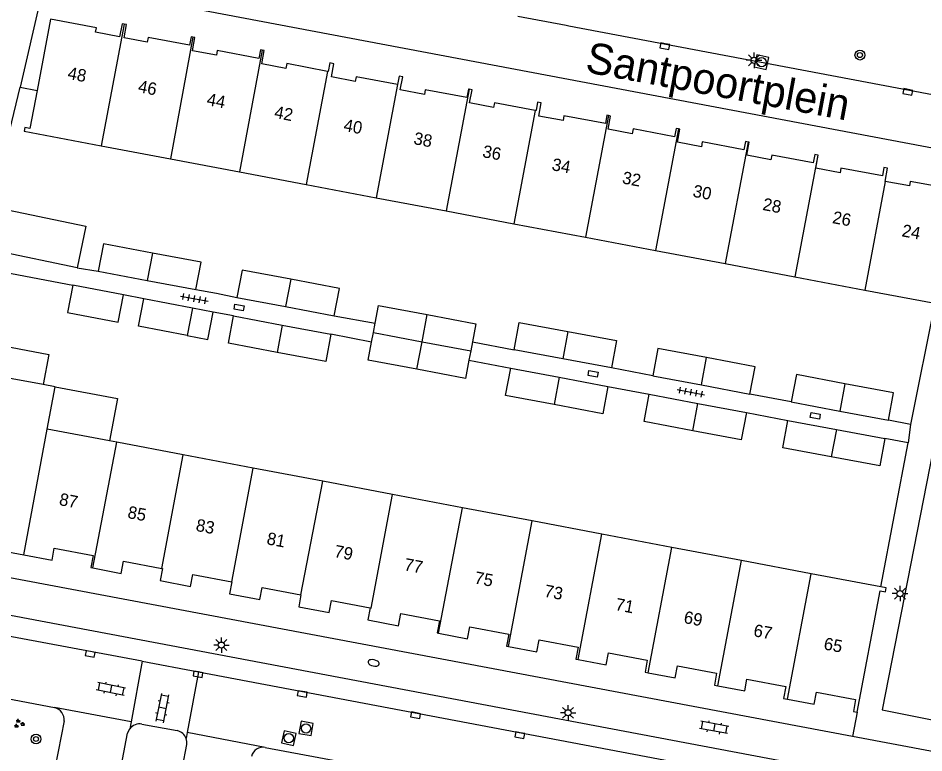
# Model space of a CAD drawing. Extents: x 124000 to 128010, y 398999 to 403000.
# Drawn here: x 126665 to 126738.3, y 399180.7 to 399240.1 of the extents above; entities that cross this region are included whole.
import ezdxf

# ---------------------------------------------------------------- set-up
doc = ezdxf.new("R2010")
doc.units = 0
for name, color, linetype in [('gg-afsc-erfafscheiding', 7, 'Continuous'), ('gg-afsc-hekwerk', 7, 'Continuous'), ('gg-afsc-muur', 7, 'Continuous'), ('gg-anno-huisnummerreeks BGT', 7, 'Continuous'), ('gg-anno-openbare ruimte label', 7, 'Continuous'), ('gg-bbg-bijgebouw', 7, 'Continuous'), ('gg-bbg-hoofdgebouw', 7, 'Continuous'), ('gg-bbg-luifel en loopbrug', 7, 'Continuous'), ('gg-bbg-tussenscheiding', 7, 'Continuous'), ('gg-knt-verharding', 7, 'Continuous'), ('gg-knt-verharding nz', 7, 'Continuous'), ('gt-grn-weggrens', 7, 'Continuous'), ('gt-symb-boom', 7, 'Continuous'), ('gt-symb-brandkraan', 7, 'Continuous'), ('gt-symb-groenvak', 7, 'Continuous'), ('gt-symb-klinker verharding', 7, 'Continuous'), ('gt-symb-kolk', 7, 'Continuous'), ('gt-symb-kolk center center', 7, 'Continuous'), ('gt-symb-lichtmast', 7, 'Continuous'), ('gt-symb-rioolschacht', 7, 'Continuous'), ('gt-symb-tegel verharding', 7, 'Continuous')]:
    doc.layers.add(name, color=color, linetype=linetype)

# ---------------------------------------------------------------- blocks, each defined once
blk = doc.blocks.new('gt0-KOLKCC')
at = {"layer": 'gt-symb-kolk center center'}
blk.add_lwpolyline([(-0.375, 0.2), (0.375, 0.2), (0.375, -0.2), (-0.375, -0.2)], close=True, dxfattribs=at)
blk = doc.blocks.new('gt0-RS')
at = {"layer": 'gt-symb-rioolschacht'}
blk.add_lwpolyline([(-0.5, -0.5), (0.5, -0.5), (0.5, 0.5), (-0.5, 0.5)], close=True, dxfattribs=at)
blk.add_circle((0, 0), 0.375, dxfattribs=at)
blk = doc.blocks.new('gt0-KOLK')
at = {"layer": 'gt-symb-kolk'}
blk.add_lwpolyline([(0, 0), (0.375, 0), (0.375, 0.4), (-0.375, 0.4), (-0.375, 0), (0, 0)], dxfattribs=at)
blk = doc.blocks.new('gt0-KL1')
at = {"layer": 'gt-symb-klinker verharding'}
for p, q in [((-1.15, 0.3), (1.15, 0.3)), ((-1, -0.3), (-1, 0.3)), ((-0.5, 0.3), (-0.5, 0.45)), ((0, -0.3), (0, 0.3)), ((0.5, 0.3), (0.5, 0.45)), ((1, -0.3), (1, 0.3)), ((-1.15, -0.3), (1.15, -0.3)), ((-0.5, -0.45), (-0.5, -0.3)), ((0.5, -0.45), (0.5, -0.3))]:
    blk.add_line(p, q, dxfattribs=at)
blk = doc.blocks.new('gt0-LMAST')
at = {"layer": 'gt-symb-lichtmast'}
for p, q in [((-0.182, 0.173), (-0.447, 0.438)), ((-0.005, 0.246), (-0.005, 0.621)), ((0.172, 0.173), (0.437, 0.438)), ((-0.255, -0.004), (-0.63, -0.004)), ((-0.182, -0.181), (-0.447, -0.446)), ((-0.005, -0.254), (-0.005, -0.629)), ((0.437, -0.446), (0.172, -0.181)), ((0.245, -0.004), (0.62, -0.004))]:
    blk.add_line(p, q, dxfattribs=at)
blk.add_circle((-0.005, -0.004), 0.25, dxfattribs=at)
blk = doc.blocks.new('gt0-TEG1')
at = {"layer": 'gt-symb-tegel verharding'}
for p, q in [((-1.125, 0), (1.125, 0)), ((-0.9, -0.25), (-0.9, 0.25)), ((-0.45, -0.25), (-0.45, 0.25)), ((0, -0.25), (0, 0.25)), ((0.45, -0.25), (0.45, 0.25)), ((0.9, -0.25), (0.9, 0.25))]:
    blk.add_line(p, q, dxfattribs=at)
blk = doc.blocks.new('gt0-BOOM')
at = {"layer": 'gt-symb-boom'}
for radius in [0.4, 0.2]:
    blk.add_circle((0, 0), radius, dxfattribs=at)
blk = doc.blocks.new('gt0-GRVAK')
at = {"layer": 'gt-symb-groenvak'}
for p, q in [((-0.11, 0.189), (-0.228, 0.24)), ((-0.182, 0.153), (0.088, 0.153)), ((-0.091, 0.211), (-0.156, 0.322)), ((-0.047, 0.214), (-0.047, 0.393)), ((-0.004, 0.211), (0.061, 0.322)), ((0.015, 0.189), (0.133, 0.24)), ((0.262, -0.052), (0.197, 0.059)), ((0.305, -0.049), (0.305, 0.13)), ((0.349, -0.052), (0.414, 0.059)), ((-0.245, -0.228), (-0.363, -0.177)), ((-0.318, -0.264), (-0.047, -0.264)), ((-0.226, -0.206), (-0.291, -0.095)), ((-0.183, -0.203), (-0.183, -0.024)), ((-0.139, -0.206), (-0.074, -0.095)), ((-0.12, -0.228), (-0.002, -0.177)), ((0.243, -0.074), (0.125, -0.023)), ((0.17, -0.11), (0.441, -0.11)), ((0.368, -0.074), (0.486, -0.023))]:
    blk.add_line(p, q, dxfattribs=at)
blk = doc.blocks.new('gt0-BR')
at = {"layer": 'gt-symb-brandkraan'}
for centre, radius, start, end in [((-0.244, 0), 0.206, 107.56694, 252.43307), ((0.599, -2.664), 3, 106.89205, 107.56694), ((0, -0.691), 0.938, 73.10799, 106.89205), ((-0.599, -2.664), 3, 72.43309, 73.10799), ((0.244, 0), 0.206, 287.56695, 72.43309), ((0.599, 2.664), 3, 252.43307, 253.10797), ((0, 0.691), 0.938, 253.10797, 286.89206), ((-0.599, 2.664), 3, 286.89206, 287.56695)]:
    blk.add_arc(centre, radius, start, end, dxfattribs=at)

msp = doc.modelspace()

# ---------------------------------------------------------------- linework, layer by layer
at = {"layer": 'gg-afsc-erfafscheiding'}
for p, q in [((126669.81, 399219.96), (126671.516, 399219.689)), ((126679.416, 399218.196), (126681.065, 399217.89)), ((126675.198, 399217.436), (126673.543, 399217.755))]:
    msp.add_line(p, q, dxfattribs=at)
at = {"layer": 'gg-afsc-hekwerk'}
for p, q in [((126705.449, 399240.307), (126709.34, 399239.572)), ((126709.34, 399239.572), (126709.55, 399239.532)), ((126709.55, 399239.532), (126747.56, 399232.34))]:
    msp.add_line(p, q, dxfattribs=at)
at = {"layer": 'gg-afsc-muur'}
for p, q in [((126662.869, 399224.903), (126665.193, 399234.566)), ((126665.193, 399234.566), (126666.567, 399234.284)), ((126662.015, 399219.952), (126669.451, 399218.537)), ((126681.065, 399217.89), (126682.729, 399217.56)), ((126739.138, 399217.087), (126737.182, 399207.289)), ((126682.462, 399216.062), (126680.793, 399216.376)), ((126690.592, 399216.075), (126693.905, 399215.464)), ((126693.616, 399213.93), (126690.324, 399214.574)), ((126701.764, 399213.964), (126705.14, 399213.331)), ((126701.483, 399212.473), (126704.861, 399211.836)), ((126716.346, 399211.225), (126713.006, 399211.857)), ((126712.715, 399210.356), (126716.065, 399209.729)), ((126727.537, 399209.11), (126724.201, 399209.739)), ((126723.922, 399208.251), (126727.272, 399207.613)), ((126737.182, 399207.289), (126735.401, 399207.628)), ((126736.997, 399205.805), (126735.112, 399206.141)), ((126734.79, 399194.139), (126736.997, 399205.805))]:
    msp.add_line(p, q, dxfattribs=at)
at = {"layer": 'gg-bbg-bijgebouw'}
for p, q in [((126669.81, 399219.96), (126662.118, 399221.552)), ((126671.516, 399219.689), (126675.482, 399218.939)), ((126673.543, 399217.755), (126669.451, 399218.537)), ((126675.482, 399218.939), (126679.416, 399218.196)), ((126679.123, 399216.69), (126675.198, 399217.436)), ((126682.729, 399217.56), (126686.661, 399216.817)), ((126679.123, 399216.69), (126678.703, 399214.48)), ((126686.661, 399216.817), (126690.592, 399216.075)), ((126682.462, 399216.062), (126686.393, 399215.318)), ((126686.393, 399215.318), (126690.324, 399214.574)), ((126693.765, 399214.72), (126693.905, 399215.464)), ((126693.616, 399213.93), (126693.765, 399214.72)), ((126701.764, 399213.964), (126701.626, 399213.234)), ((126701.626, 399213.234), (126701.483, 399212.473)), ((126709.073, 399212.594), (126705.14, 399213.331)), ((126713.006, 399211.857), (126709.073, 399212.594)), ((126704.861, 399211.836), (126708.788, 399211.096)), ((126716.346, 399211.225), (126720.273, 399210.482)), ((126708.788, 399211.096), (126712.715, 399210.356)), ((126720.273, 399210.482), (126724.201, 399209.739)), ((126716.065, 399209.729), (126719.994, 399208.99)), ((126719.994, 399208.99), (126723.922, 399208.251)), ((126727.537, 399209.11), (126731.469, 399208.369)), ((126731.469, 399208.369), (126735.401, 399207.628)), ((126727.272, 399207.613), (126731.192, 399206.877)), ((126731.192, 399206.877), (126735.112, 399206.141))]:
    msp.add_line(p, q, dxfattribs=at)
for points in [[(126662.869, 399224.903), (126670.506, 399223.324), (126669.81, 399219.96)], [(126675.903, 399221.15), (126671.934, 399221.9), (126671.516, 399219.689)], [(126679.416, 399218.196), (126679.834, 399220.407), (126675.903, 399221.15)], [(126687.079, 399219.028), (126683.147, 399219.771), (126682.729, 399217.56)], [(126669.451, 399218.537), (126669.029, 399216.327), (126673.121, 399215.545), (126673.543, 399217.755)], [(126690.592, 399216.075), (126691.01, 399218.286), (126687.079, 399219.028)], [(126678.703, 399214.48), (126674.778, 399215.226), (126675.198, 399217.436)], [(126693.905, 399215.464), (126694.178, 399216.912), (126698.109, 399216.171)], [(126685.975, 399213.107), (126682.044, 399213.851), (126682.462, 399216.062)], [(126698.109, 399216.171), (126702.04, 399215.431), (126701.764, 399213.964)], [(126705.14, 399213.331), (126705.554, 399215.543), (126709.487, 399214.806)], [(126690.324, 399214.574), (126689.906, 399212.363), (126685.975, 399213.107)], [(126709.487, 399214.806), (126713.42, 399214.069), (126713.006, 399211.857)], [(126697.276, 399211.749), (126693.345, 399212.49), (126693.616, 399213.93)], [(126720.691, 399212.693), (126716.764, 399213.436), (126716.346, 399211.225)], [(126724.201, 399209.739), (126724.619, 399211.95), (126720.691, 399212.693)], [(126701.483, 399212.473), (126701.207, 399211.008), (126697.276, 399211.749)], [(126708.371, 399208.885), (126704.444, 399209.625), (126704.861, 399211.836)], [(126731.886, 399210.58), (126727.954, 399211.321), (126727.537, 399209.11)], [(126735.401, 399207.628), (126735.818, 399209.839), (126731.886, 399210.58)], [(126712.715, 399210.356), (126712.298, 399208.145), (126708.371, 399208.885)], [(126719.577, 399206.779), (126715.649, 399207.518), (126716.065, 399209.729)], [(126723.922, 399208.251), (126723.506, 399206.04), (126719.577, 399206.779)], [(126730.777, 399204.666), (126726.857, 399205.402), (126727.272, 399207.613)], [(126735.112, 399206.141), (126734.697, 399203.93), (126730.777, 399204.666)]]:
    msp.add_lwpolyline(points, dxfattribs=at)
at = {"layer": 'gg-bbg-hoofdgebouw'}
for p, q in [((126671.742, 399229.829), (126677.352, 399228.769)), ((126677.352, 399228.769), (126682.944, 399227.711)), ((126682.944, 399227.711), (126688.317, 399226.695)), ((126688.317, 399226.695), (126693.989, 399225.623)), ((126693.989, 399225.623), (126699.631, 399224.556)), ((126699.631, 399224.556), (126705.118, 399223.519)), ((126705.118, 399223.519), (126710.917, 399222.423)), ((126710.917, 399222.423), (126716.559, 399221.356)), ((126716.559, 399221.356), (126722.202, 399220.289)), ((126722.202, 399220.289), (126727.843, 399219.222)), ((126727.843, 399219.222), (126733.486, 399218.156)), ((126733.486, 399218.156), (126739.138, 399217.087)), ((126667.069, 399210.504), (126662.234, 399211.409)), ((126668.031, 399210.324), (126667.069, 399210.504)), ((126667.392, 399206.912), (126668.031, 399210.324)), ((126672.43, 399205.958), (126667.392, 399206.912)), ((126673.008, 399205.848), (126672.43, 399205.958)), ((126678.387, 399204.828), (126673.008, 399205.848)), ((126684.028, 399203.759), (126678.387, 399204.828)), ((126689.669, 399202.69), (126684.028, 399203.759)), ((126695.31, 399201.621), (126689.669, 399202.69)), ((126700.951, 399200.552), (126695.31, 399201.621)), ((126706.593, 399199.483), (126700.951, 399200.552)), ((126712.234, 399198.414), (126706.593, 399199.483)), ((126717.874, 399197.345), (126712.234, 399198.414)), ((126723.515, 399196.276), (126717.874, 399197.345)), ((126729.156, 399195.207), (126723.515, 399196.276)), ((126734.79, 399194.139), (126729.156, 399195.207))]:
    msp.add_line(p, q, dxfattribs=at)
for points in [[(126673.621, 399239.654), (126673.435, 399239.689), (126673.235, 399238.629), (126671.291, 399239.001), (126671.361, 399239.374), (126667.657, 399240.073), (126666.567, 399234.284)], [(126679.169, 399238.614), (126679.023, 399238.641), (126678.9, 399237.95), (126675.549, 399238.583), (126675.477, 399238.2), (126673.608, 399238.558), (126673.808, 399239.619), (126673.621, 399239.654)], [(126684.771, 399237.554), (126684.623, 399237.584), (126684.503, 399236.892), (126681.142, 399237.527), (126681.07, 399237.145), (126679.136, 399237.51), (126679.327, 399238.584), (126679.169, 399238.614)], [(126690.044, 399235.844), (126686.754, 399236.466), (126686.683, 399236.086), (126684.744, 399236.452), (126684.929, 399237.522), (126684.771, 399237.554)], [(126695.708, 399234.783), (126692.356, 399235.411), (126692.285, 399235.029), (126690.368, 399235.391), (126690.553, 399236.46), (126690.225, 399236.524), (126690.105, 399235.832), (126690.044, 399235.844)], [(126701.489, 399234.394), (126701.44, 399234.403), (126701.305, 399233.721), (126697.955, 399234.357), (126697.882, 399233.973), (126695.936, 399234.34), (126696.136, 399235.401), (126695.835, 399235.458), (126695.708, 399234.783)], [(126666.567, 399234.284), (126665.992, 399231.229), (126665.57, 399231.312), (126665.512, 399231.007), (126671.742, 399229.829)], [(126706.846, 399232.677), (126703.546, 399233.299), (126703.474, 399232.918), (126701.532, 399233.284), (126701.743, 399234.35), (126701.489, 399234.394)], [(126712.775, 399232.263), (126712.642, 399232.29), (126712.514, 399231.612), (126709.163, 399232.242), (126709.091, 399231.858), (126707.141, 399232.226), (126707.336, 399233.285), (126707.031, 399233.341), (126706.907, 399232.666), (126706.846, 399232.677)], [(126718.418, 399231.199), (126718.239, 399231.233), (126718.111, 399230.556), (126714.76, 399231.188), (126714.687, 399230.802), (126712.739, 399231.17), (126712.939, 399232.23), (126712.775, 399232.263)], [(126724.059, 399230.128), (126723.835, 399230.173), (126723.71, 399229.496), (126720.35, 399230.132), (126720.277, 399229.747), (126718.338, 399230.113), (126718.539, 399231.176), (126718.418, 399231.199)], [(126729.703, 399229.069), (126729.44, 399229.112), (126729.315, 399228.436), (126725.964, 399229.07), (126725.892, 399228.688), (126723.948, 399229.055), (126724.143, 399230.111), (126724.059, 399230.128)], [(126735.138, 399226.943), (126735.324, 399228.012), (126735.028, 399228.063), (126734.91, 399227.383), (126731.559, 399228.014), (126731.487, 399227.632), (126729.532, 399228.001), (126729.729, 399229.065), (126729.703, 399229.069)], [(126740.873, 399226.248), (126737.169, 399226.947), (126737.104, 399226.573), (126735.138, 399226.943)], [(126660.346, 399201.478), (126659.86, 399198.806), (126663.371, 399198.143), (126663.187, 399197.167), (126665.486, 399196.73)], [(126665.486, 399196.73), (126667.778, 399196.295), (126667.963, 399197.275), (126671.106, 399196.681), (126670.922, 399195.707), (126671.087, 399195.676)], [(126671.087, 399195.676), (126673.376, 399195.242), (126673.56, 399196.217), (126676.652, 399195.633)], [(126676.652, 399195.633), (126676.707, 399195.623), (126676.524, 399194.652), (126678.969, 399194.185), (126679.153, 399195.161), (126682.31, 399194.564)], [(126682.31, 399194.564), (126682.125, 399193.585), (126684.575, 399193.126), (126684.759, 399194.101), (126687.905, 399193.507)], [(126732.876, 399184.008), (126734.735, 399193.829), (126735.158, 399193.741), (126735.217, 399194.058), (126734.79, 399194.139)], [(126687.905, 399193.507), (126687.72, 399192.528), (126690.182, 399192.066), (126690.366, 399193.042), (126693.5, 399192.45)], [(126693.5, 399192.45), (126693.316, 399191.474), (126695.782, 399191.009), (126695.966, 399191.984), (126699.105, 399191.391), (126698.921, 399190.422), (126699.036, 399190.4)], [(126699.036, 399190.4), (126701.379, 399189.953), (126701.563, 399190.926), (126704.703, 399190.333), (126704.519, 399189.361), (126704.677, 399189.331)], [(126704.677, 399189.331), (126706.985, 399188.892), (126707.169, 399189.867), (126710.306, 399189.274), (126710.121, 399188.297), (126710.318, 399188.26)], [(126710.318, 399188.26), (126712.581, 399187.84), (126712.764, 399188.809), (126715.904, 399188.216), (126715.721, 399187.25), (126715.961, 399187.204)], [(126715.961, 399187.204), (126718.17, 399186.779), (126718.354, 399187.753), (126721.507, 399187.157), (126721.324, 399186.189), (126721.602, 399186.137)], [(126721.602, 399186.137), (126723.778, 399185.727), (126723.961, 399186.694), (126727.108, 399186.099), (126726.925, 399185.13), (126727.244, 399185.069)], [(126727.244, 399185.069), (126729.387, 399184.656), (126729.572, 399185.634), (126732.749, 399185.033), (126732.566, 399184.062), (126732.876, 399184.008)]]:
    msp.add_lwpolyline(points, dxfattribs=at)
at = {"layer": 'gg-bbg-luifel en loopbrug'}
msp.add_line((126680.793, 399216.376), (126679.123, 399216.69), dxfattribs=at)
for points in [[(126678.703, 399214.48), (126680.372, 399214.163), (126680.793, 399216.376)], [(126662.234, 399211.409), (126662.699, 399213.857), (126667.532, 399212.938), (126667.069, 399210.504)], [(126668.031, 399210.324), (126673.07, 399209.381), (126672.43, 399205.958)]]:
    msp.add_lwpolyline(points, dxfattribs=at)
at = {"layer": 'gg-bbg-tussenscheiding'}
for p, q in [((126673.621, 399239.654), (126671.742, 399229.829)), ((126679.169, 399238.614), (126677.352, 399228.769)), ((126684.771, 399237.554), (126682.944, 399227.711)), ((126690.044, 399235.844), (126688.317, 399226.695)), ((126695.708, 399234.783), (126693.989, 399225.623)), ((126701.489, 399234.394), (126699.631, 399224.556)), ((126706.846, 399232.677), (126705.118, 399223.519)), ((126712.775, 399232.263), (126710.917, 399222.423)), ((126718.418, 399231.199), (126716.559, 399221.356)), ((126724.059, 399230.128), (126722.202, 399220.289)), ((126729.703, 399229.069), (126727.843, 399219.222)), ((126735.138, 399226.943), (126733.486, 399218.156)), ((126675.903, 399221.15), (126675.482, 399218.939)), ((126687.079, 399219.028), (126686.661, 399216.817)), ((126697.696, 399213.977), (126698.109, 399216.171)), ((126686.393, 399215.318), (126685.975, 399213.107)), ((126693.765, 399214.72), (126697.696, 399213.977)), ((126709.487, 399214.806), (126709.073, 399212.594)), ((126697.276, 399211.749), (126697.696, 399213.977)), ((126697.696, 399213.977), (126701.626, 399213.234)), ((126720.273, 399210.482), (126720.691, 399212.693)), ((126708.788, 399211.096), (126708.371, 399208.885)), ((126731.886, 399210.58), (126731.469, 399208.369)), ((126719.577, 399206.779), (126719.994, 399208.99)), ((126665.486, 399196.73), (126667.392, 399206.912)), ((126731.192, 399206.877), (126730.777, 399204.666)), ((126671.087, 399195.676), (126673.008, 399205.848)), ((126676.652, 399195.633), (126678.387, 399204.828)), ((126682.31, 399194.564), (126684.028, 399203.759)), ((126687.905, 399193.507), (126689.669, 399202.69)), ((126699.036, 399190.4), (126700.951, 399200.552)), ((126704.677, 399189.331), (126706.593, 399199.483)), ((126710.318, 399188.26), (126712.234, 399198.414)), ((126715.961, 399187.204), (126717.874, 399197.345)), ((126721.602, 399186.137), (126723.515, 399196.276)), ((126727.244, 399185.069), (126729.156, 399195.207))]:
    msp.add_line(p, q, dxfattribs=at)
msp.add_lwpolyline([(126693.5, 399192.45), (126693.577, 399192.435), (126695.31, 399201.621)], dxfattribs=at)
at = {"layer": 'gg-knt-verharding'}
for p, q in [((126667.172, 399243.192), (126665.193, 399234.566)), ((126741.432, 399229.166), (126667.172, 399243.192)), ((126737.182, 399207.289), (126736.997, 399205.805)), ((126732.505, 399182.046), (126656.609, 399196.347)), ((126675.073, 399188.126), (126674.164, 399183.226)), ((126679.614, 399187.27), (126678.716, 399182.376)), ((126664.143, 399185.128), (126667.989, 399184.379)), ((126734.903, 399184.198), (126739.738, 399183.238)), ((126732.876, 399184.008), (126732.505, 399182.046)), ((126668.751, 399183.299), (126668.027, 399179.601)), ((126674.164, 399183.226), (126674.059, 399182.663)), ((126675.045, 399183.049), (126677.897, 399182.521)), ((126678.716, 399182.376), (126678.624, 399181.874)), ((126685.013, 399181.168), (126690.945, 399180.054))]:
    msp.add_line(p, q, dxfattribs=at)
for points in [[(126743.756, 399204.254), (126738.989, 399205.128), (126734.903, 399184.198)], [(126659.132, 399191.107), (126659.548, 399192.782), (126731.931, 399179.108), (126734.226, 399178.697), (126733.941, 399177.017)], [(126673.167, 399178.63), (126673.884, 399182.306), (126674.059, 399182.663)], [(126677.989, 399177.73), (126678.679, 399181.397), (126678.68, 399181.639), (126678.624, 399181.874)]]:
    msp.add_lwpolyline(points, dxfattribs=at)
for centre, radius, start, end in [((126667.757, 399183.406), 1, 353.84471, 76.56548), ((126674.871, 399182.041), 1.023, 80.2189, 142.53987), ((126677.659, 399181.522), 1.027, 20.06426, 76.60021), ((126684.85, 399180.215), 0.967, 80.28048, 166.52286)]:
    msp.add_arc(centre, radius, start, end, dxfattribs=at)
at = {"layer": 'gg-knt-verharding nz'}
for p, q in [((126675.073, 399188.126), (126659.132, 399191.107)), ((126675.073, 399188.126), (126679.614, 399187.27)), ((126679.614, 399187.27), (126733.941, 399177.017)), ((126674.164, 399183.226), (126667.989, 399184.379)), ((126685.013, 399181.168), (126678.716, 399182.376))]:
    msp.add_line(p, q, dxfattribs=at)
at = {"layer": 'gt-grn-weggrens'}
msp.add_line((126739.229, 399180.78), (126732.505, 399182.046), dxfattribs=at)

# ---------------------------------------------------------------- block references
at = {"layer": 'gt-symb-boom'}
for p in [(126733.095, 399237.16), (126666.483, 399181.841)]:
    msp.add_blockref('gt0-BOOM', p, dxfattribs=at)
at = {"layer": 'gt-symb-brandkraan', "rotation": 168.3415983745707}
msp.add_blockref('gt0-BR', (126693.78, 399188.001), dxfattribs=at)
at = {"layer": 'gt-symb-groenvak'}
msp.add_blockref('gt0-GRVAK', (126665.1, 399183.083), dxfattribs=at)
at = {"layer": 'gt-symb-klinker verharding'}
for p, rotation in [((126672.538, 399185.888), 168.52151796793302), ((126676.711, 399184.349), 78.63386214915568), ((126721.298, 399182.778), 169.57734545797)]:
    msp.add_blockref('gt0-KL1', p, dxfattribs=dict(at, rotation=rotation))
at = {"layer": 'gt-symb-kolk'}
for p, rotation in [((126717.355, 399238.079), 169.34163849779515), ((126736.999, 399234.373), 169.34163849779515), ((126670.897, 399188.913), 169.34163849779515), ((126679.614, 399187.27), 170.09492079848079), ((126688.039, 399185.683), 169.98206552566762), ((126697.206, 399183.961), 169.34163849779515), ((126705.635, 399182.345), 169.16208955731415)]:
    msp.add_blockref('gt0-KOLK', p, dxfattribs=dict(at, rotation=rotation))
at = {"layer": 'gt-symb-kolk center center'}
for p, rotation in [((126682.896, 399216.743), -10.714643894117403), ((126711.521, 399211.372), 169.39794171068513), ((126729.481, 399207.98), -10.658361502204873)]:
    msp.add_blockref('gt0-KOLKCC', p, dxfattribs=dict(at, rotation=rotation))
at = {"layer": 'gt-symb-lichtmast'}
for p in [(126724.54, 399236.739), (126736.34, 399193.609), (126681.477, 399189.442), (126709.506, 399183.965)]:
    msp.add_blockref('gt0-LMAST', p, dxfattribs=at)
at = {"layer": 'gt-symb-rioolschacht'}
for p, rotation in [((126725.141, 399236.578), 167.58922528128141), ((126688.315, 399182.699), -100.54573436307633), ((126686.92, 399181.91), -12.298855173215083)]:
    msp.add_blockref('gt0-RS', p, dxfattribs=dict(at, rotation=rotation))
at = {"layer": 'gt-symb-tegel verharding'}
for p, rotation in [((126679.283, 399217.459), -10.545734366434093), ((126719.43, 399209.899), -10.714643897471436)]:
    msp.add_blockref('gt0-TEG1', p, dxfattribs=dict(at, rotation=rotation))

# ---------------------------------------------------------------- texts
at = {"layer": 'gg-anno-huisnummerreeks BGT'}
for s, rotation, p in [('48', 349.3, (126668.988, 399235.243)), ('46', 349.3, (126674.679, 399234.168)), ('44', 349.3, (126680.233, 399233.119)), ('42', 349.3, (126685.696, 399232.086)), ('40', 349.4, (126691.297, 399231.031)), ('38', 349.2, (126696.952, 399229.968)), ('36', 349.3, (126702.524, 399228.913)), ('34', 349.3, (126708.132, 399227.858)), ('32', 349.3, (126713.822, 399226.786)), ('30', 349.3, (126719.53, 399225.707)), ('28', 349.3, (126725.172, 399224.64)), ('26', 349.3, (126730.813, 399223.576)), ('24', 349.3, (126736.427, 399222.508)), ('87', 349.3, (126668.3, 399200.773)), ('85', 349.3, (126673.83, 399199.728)), ('83', 349.3, (126679.351, 399198.686)), ('81', 349.3, (126685.08, 399197.602)), ('79', 349.3, (126690.539, 399196.571)), ('77', 349.3, (126696.192, 399195.503)), ('75', 349.3, (126701.873, 399194.429)), ('73', 349.3, (126707.516, 399193.363)), ('71', 349.3, (126713.26, 399192.277)), ('69', 349.3, (126718.798, 399191.231)), ('67', 349.3, (126724.435, 399190.166)), ('65', 349.3, (126730.113, 399189.094))]:
    msp.add_text(s, height=1, rotation=rotation, dxfattribs=at).set_placement(p)
at = {"layer": 'gg-anno-openbare ruimte label'}
msp.add_text('Santpoortplein', height=2.5, rotation=349.5, dxfattribs=at).set_placement((126710.806, 399235.796))

doc.saveas('drawing.dxf')
